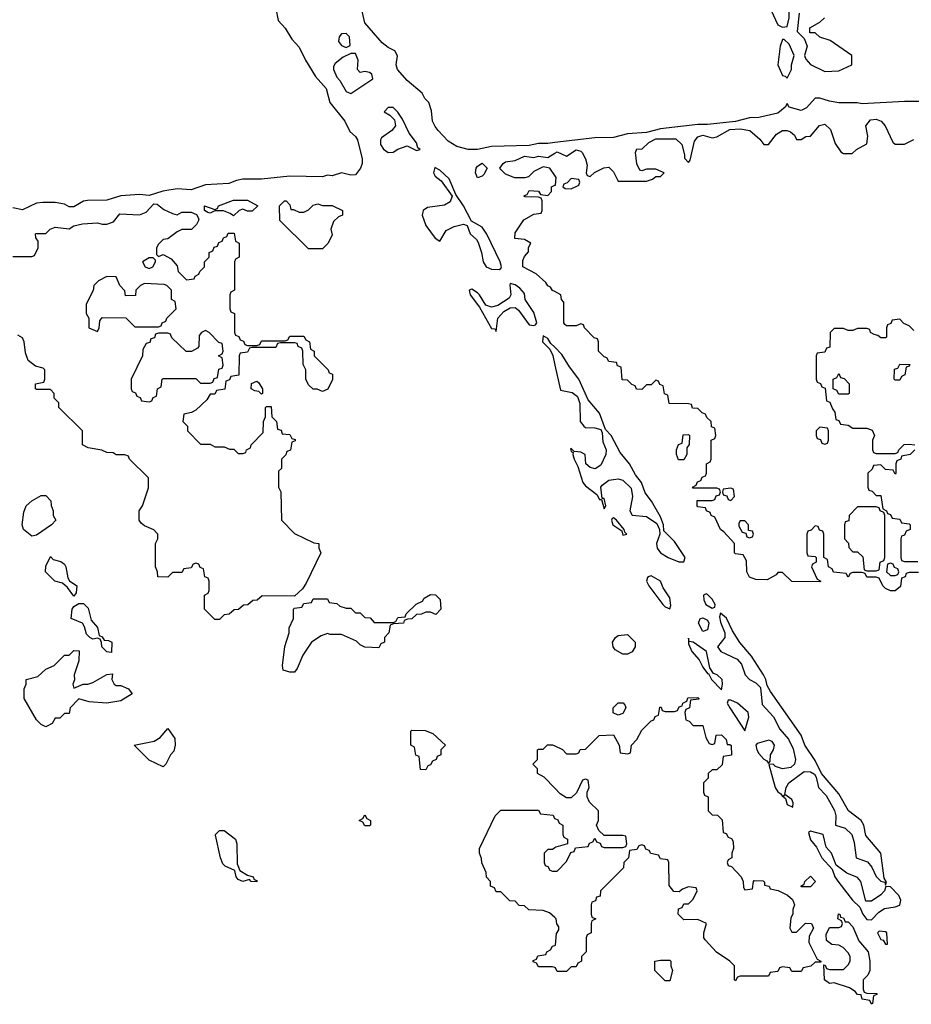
# Model space of a CAD drawing. Header units: inches. Extents: x 2701323 to 2964515, y 494916 to 722124.
# Tile 444 of 656: x 2847719 to 2851519, y 614546 to 618743. Entities that reach past the tile are written whole.
import ezdxf

# ---------------------------------------------------------------- set-up
doc = ezdxf.new("R2010")
doc.units = ezdxf.units.IN
doc.header["$MEASUREMENT"] = 0
doc.layers.add('C8641', color=7, linetype='Continuous')
doc.layers.add('C8651', color=7, linetype='Continuous')

msp = doc.modelspace()

# ---------------------------------------------------------------- linework, layer by layer
at = {"layer": 'C8641', "color": 2}
for points, elevation in [([(2848810.2, 618790.2), (2848819.8, 618739.8), (2848850, 618706), (2848879.1, 618659.1), (2848910, 618626), (2848937.1, 618570), (2848979.9, 618499.9), (2849024.9, 618450), (2849040.7, 618390), (2849104, 618310), (2849125.5, 618265.5), (2849150, 618244.7), (2849158.8, 618230), (2849178, 618150), (2849178, 618130), (2849171.3, 618110), (2849150, 618082), (2849130, 618079.3), (2849090, 618089.3), (2849050, 618077.2), (2849030, 618079.3), (2849010, 618072.7), (2848870, 618075.1), (2848750, 618063.6), (2848670, 618062.9), (2848642.4, 618057.6), (2848610, 618044.5), (2848510, 618039.5), (2848450, 618017.2), (2848390, 618022), (2848328.3, 618011.7), (2848270, 617992.7), (2848230, 617997), (2848150, 617992.3), (2848090, 617973.2), (2848007.5, 617972.5), (2847990, 617969.5), (2847950, 617945.2), (2847930, 617945.2), (2847910, 617956), (2847870, 617963.7), (2847816.8, 617963.2), (2847790, 617961.2), (2847730, 617932.7), (2847690, 617940.9)], 2), ([(2850000, 618218.8), (2849970, 618215.1), (2849930, 618215.1), (2849890, 618206.6), (2849730, 618202.7), (2849670, 618189.3), (2849630.6, 618189.4), (2849582, 618202), (2849545.6, 618225.6), (2849502, 618270), (2849490, 618288), (2849479, 618310), (2849474.6, 618354.6), (2849462, 618390), (2849446.3, 618406.3), (2849434, 618430), (2849370, 618484), (2849329.2, 618530), (2849324, 618550), (2849328.4, 618588.4), (2849318, 618610), (2849290, 618624), (2849264.1, 618644.1), (2849190, 618728.7), (2849179, 618779)], 2), ([(2850000, 618078.6), (2849978, 618110), (2849950, 618115.3), (2849910, 618095.3), (2849887.3, 618072.7), (2849871.3, 618068.7), (2849829.1, 618069.1), (2849790, 618084), (2849770, 618104), (2849766, 618110), (2849779, 618130), (2849790, 618136.3), (2849830, 618142), (2849870, 618160.5), (2849910, 618156), (2849930, 618161), (2849970, 618156), (2850000, 618173.1)], 2), ([(2850000, 617583.5), (2849990, 617588.7), (2849982, 617602), (2849970, 617608.7), (2849962, 617622), (2849919.5, 617659.5), (2849864, 617690), (2849863.1, 617716.9), (2849870, 617734), (2849887.3, 617752.7), (2849888, 617772), (2849898, 617790), (2849870, 617806), (2849828.7, 617810), (2849830, 617834), (2849868, 617890), (2849910, 617914), (2849942, 617918), (2849946, 617930), (2849946, 617970), (2849942, 617982), (2849930, 617986), (2849872.7, 617987.3), (2849868, 617990), (2849870, 617994), (2849882, 617998), (2849890, 618014), (2849930, 618012), (2849938, 617998), (2849970, 617994), (2849986, 618010), (2849986, 618030), (2850000, 618037)], 2), ([(2847690, 617734), (2847770, 617734), (2847782, 617738), (2847798, 617770), (2847798, 617798), (2847787.3, 617812.7), (2847786, 617830), (2847790, 617832), (2847830, 617832), (2847848, 617850), (2847870, 617858), (2847930, 617851.3), (2847950, 617864.7), (2847986.8, 617873.2), (2848050, 617877.3), (2848070, 617871), (2848090, 617871), (2848118.6, 617881.4), (2848145.2, 617914.8), (2848230, 617911.3), (2848257.2, 617922.8), (2848290, 617958), (2848304, 617956), (2848333.7, 617933.7), (2848370, 617916), (2848390, 617911.3), (2848410, 617922), (2848450, 617922), (2848472.7, 617912.7), (2848479.6, 617899.6), (2848482, 617890), (2848472, 617870), (2848451, 617849), (2848410, 617848), (2848390, 617838), (2848350, 617808), (2848330, 617806), (2848310, 617786), (2848302, 617770), (2848302, 617742), (2848310, 617734), (2848330, 617742), (2848363.6, 617723.6), (2848390, 617694), (2848394, 617670), (2848430, 617634), (2848462, 617638), (2848466, 617650), (2848482, 617658), (2848486, 617670), (2848506, 617690), (2848506, 617710), (2848526, 617730), (2848526, 617750), (2848542, 617758), (2848547.3, 617772.7), (2848562, 617778), (2848567.3, 617792.7), (2848582, 617798), (2848587.3, 617812.7), (2848602, 617818), (2848607.3, 617832.7), (2848632.7, 617832.7), (2848638, 617798), (2848654, 617790), (2848654, 617730), (2848638, 617722), (2848634, 617710), (2848634, 617590), (2848618, 617582), (2848614, 617570), (2848614, 617510), (2848618, 617498), (2848634, 617490), (2848634, 617410), (2848638, 617398), (2848652.7, 617392.7), (2848658, 617378), (2848672.7, 617372.7), (2848678, 617358), (2848690, 617354), (2848730, 617354), (2848742, 617358), (2848750, 617374), (2848850, 617374), (2848862, 617378), (2848870, 617394), (2848930, 617394), (2848938, 617378), (2848954, 617370), (2848958, 617338), (2848974, 617330), (2848974, 617310), (2849034, 617250), (2849038, 617238), (2849051.6, 617231.6), (2849051.6, 617208.4), (2849032.7, 617167.3), (2849010, 617158), (2848987.3, 617167.3), (2848970, 617168), (2848950, 617186), (2848938, 617210), (2848938, 617250), (2848927.3, 617272.7), (2848926, 617330), (2848922, 617342), (2848906, 617350), (2848902, 617362), (2848890, 617366), (2848830, 617366), (2848818, 617362), (2848810, 617346), (2848710, 617346), (2848698, 617342), (2848690, 617326), (2848658, 617322), (2848654, 617310), (2848652.7, 617227.3), (2848618, 617222), (2848612.7, 617207.3), (2848598, 617202), (2848592.7, 617167.3), (2848558, 617162), (2848550, 617146), (2848530, 617146), (2848516.9, 617123.1), (2848470, 617078), (2848451.6, 617068.4), (2848418, 617062), (2848414, 617030), (2848434, 617010), (2848434, 616990), (2848490, 616934), (2848530, 616934), (2848550, 616922), (2848590, 616922), (2848612.7, 616912.7), (2848631.6, 616911.6), (2848650, 616894), (2848670, 616894), (2848682, 616898), (2848686, 616910), (2848702, 616918), (2848706, 616930), (2848756.4, 616983.6), (2848758, 617030), (2848766, 617050), (2848766, 617090), (2848770, 617094), (2848790, 617094), (2848794, 617050), (2848814, 617030), (2848818, 616998), (2848832.7, 616992.7), (2848838, 616978), (2848870, 616974), (2848878, 616958), (2848892.7, 616952.7), (2848892.7, 616947.3), (2848878, 616942), (2848872.7, 616907.3), (2848858, 616902), (2848852.7, 616887.3), (2848834, 616870), (2848834, 616830), (2848822, 616818), (2848822, 616750), (2848832, 616730), (2848834, 616610), (2848890, 616552), (2848972.7, 616512.7), (2848994, 616510), (2848994, 616490), (2849002, 616470), (2848939.6, 616340.4), (2848923.6, 616316.4), (2848890, 616286), (2848752.7, 616287.3), (2848731.6, 616268.4), (2848712.7, 616267.3), (2848691.6, 616248.4), (2848672.7, 616247.3), (2848651.3, 616228.7), (2848632.7, 616227.3), (2848611.3, 616208.7), (2848590, 616206), (2848570, 616186), (2848550, 616186), (2848506, 616230), (2848506, 616290), (2848522, 616298), (2848526, 616310), (2848526, 616350), (2848522, 616362), (2848507.3, 616367.3), (2848502, 616402), (2848487.3, 616407.3), (2848482, 616422), (2848470, 616426), (2848458, 616422), (2848450, 616406), (2848418, 616402), (2848410, 616386), (2848370, 616386), (2848350, 616366), (2848307.3, 616367.3), (2848306, 616390), (2848298, 616410), (2848298, 616510), (2848308, 616530), (2848308, 616550), (2848290, 616568), (2848250, 616586), (2848236.4, 616596.4), (2848228, 616610), (2848228, 616650), (2848242, 616670), (2848267.3, 616747.3), (2848268, 616790), (2848186, 616870), (2848182, 616882), (2848167.3, 616887.3), (2848130, 616888), (2848116.4, 616896.4), (2848090, 616898), (2848068.4, 616908.4), (2848010, 616918), (2847986, 616930), (2847986, 616990), (2847886, 617090), (2847886, 617110), (2847866, 617130), (2847866, 617150), (2847850, 617166), (2847790, 617166), (2847786, 617170), (2847786, 617190), (2847822, 617198), (2847826, 617210), (2847826, 617250), (2847818, 617258), (2847785.6, 617265.6), (2847755.3, 617290), (2847743.1, 617323.1), (2847738, 617370), (2847730, 617386), (2847710, 617398)], 2), ([(2850000, 617346.3), (2849983.2, 617363.2), (2849970, 617384), (2849950, 617395.3), (2849947.7, 617370), (2849978, 617338), (2849990.9, 617310.9), (2850000, 617269.6)], 6), ([(2850000, 615467.3), (2849954.6, 615514.6), (2849926, 615530), (2849926, 615550), (2849906, 615570), (2849926, 615590), (2849926, 615630), (2849930, 615634), (2849950, 615634), (2849968.4, 615651.6), (2849990, 615652), (2850000, 615647.5)], 2), ([(2850000, 614915.3), (2849976.4, 614936.4), (2849950, 614946), (2849888.4, 614948.4), (2849870, 614966), (2849847.3, 614967.3), (2849830, 614986), (2849807.3, 614987.3), (2849770, 615026), (2849750, 615026), (2849742, 615042), (2849726, 615050), (2849726, 615070), (2849708.4, 615088.4), (2849707.3, 615107.3), (2849688.4, 615148.4), (2849687.3, 615167.3), (2849678, 615190), (2849678, 615210), (2849746, 615350), (2849770, 615374), (2849930, 615374), (2849938, 615358), (2849992.7, 615352.7), (2849998, 615338), (2850000, 615337.3)], 2), ([(2850000, 615213.6), (2849990, 615206), (2849970, 615206), (2849954, 615190), (2849954, 615150), (2849958, 615138), (2849970, 615134), (2849978, 615118), (2849990, 615114), (2850000, 615114)], 2), ([(2850000, 614702.7), (2849990, 614706), (2849930, 614706), (2849922, 614722), (2849907.3, 614727.3), (2849907.3, 614732.7), (2849922, 614738), (2849927.3, 614752.7), (2849962, 614758), (2849966, 614770), (2849982, 614778), (2849990, 614794), (2850000, 614797.3)], 2)]:
    msp.add_lwpolyline(points, dxfattribs=dict(at, elevation=elevation))
for points, elevation in [([(2849110, 618684), (2849090, 618682), (2849081, 618670), (2849078, 618650), (2849090, 618632), (2849110, 618624.7), (2849128, 618632), (2849124, 618670)], 6), ([(2849150, 618598), (2849130, 618598), (2849096.9, 618583.1), (2849063.5, 618556.5), (2849056.9, 618543.1), (2849056, 618530), (2849070, 618498), (2849083.4, 618483.4), (2849110, 618436), (2849130, 618428), (2849224, 618490), (2849219, 618510), (2849210, 618517.2), (2849190, 618522), (2849170, 618518), (2849158, 618530), (2849162, 618570)], 6), ([(2849310, 618368), (2849290, 618368), (2849272, 618350), (2849296, 618336), (2849316, 618316), (2849321, 618290), (2849304.7, 618270), (2849260.7, 618239.3), (2849256, 618230), (2849257.3, 618210), (2849270, 618191), (2849290, 618176), (2849310, 618178), (2849330, 618191.3), (2849370, 618204.7), (2849410, 618184.7), (2849426, 618190), (2849416.4, 618196.4), (2849410, 618218), (2849379, 618259), (2849350, 618318), (2849330, 618348)], 6), ([(2849670, 618069.2), (2849660.9, 618090), (2849665.1, 618110), (2849670, 618118.8), (2849690, 618130.7), (2849710.7, 618110), (2849697, 618083), (2849690, 618076)], 2), ([(2849488, 618112), (2849482, 618090), (2849490, 618076), (2849515.2, 618055.2), (2849562.8, 617990), (2849554, 617966), (2849530, 617951.6), (2849457.5, 617942.5), (2849438.8, 617930), (2849434, 617910), (2849450, 617866), (2849490, 617811), (2849510, 617798), (2849536.2, 617843.8), (2849570, 617860.5), (2849610, 617871), (2849625.4, 617865.4), (2849638.8, 617830), (2849665.7, 617805.7), (2849672.7, 617792.7), (2849687, 617750), (2849694.4, 617710), (2849706.4, 617690), (2849730, 617679.5), (2849762, 617678), (2849770, 617682), (2849772.3, 617690), (2849766.6, 617710), (2849710, 617828.7), (2849690, 617859), (2849644, 617884), (2849610, 617949), (2849577.2, 617997.2), (2849550, 618064), (2849510, 618101.2)], 6), ([(2848690, 617926), (2848670, 617935.3), (2848654, 617930), (2848630, 617906), (2848616.4, 617916.4), (2848587.3, 617927.3), (2848550, 617928), (2848530, 617918), (2848520.4, 617920.4), (2848506, 617930), (2848506, 617950), (2848550, 617934), (2848562, 617938), (2848566, 617950), (2848630, 617974), (2848690, 617974), (2848734, 617950), (2848710, 617926)], 2), ([(2848874, 617934), (2848886, 617934), (2848910, 617922), (2848930, 617922), (2848950, 617932), (2848970, 617952), (2848990, 617958), (2849010, 617951.3), (2849050, 617951.3), (2849094, 617930), (2849094, 617910), (2849076.9, 617903.1), (2849056.9, 617883.1), (2849044.7, 617850), (2849050, 617826), (2849034, 617790), (2849010, 617766), (2848950, 617766), (2848827.3, 617887.3), (2848826, 617950), (2848848, 617970), (2848854, 617970), (2848870, 617954)], 2), ([(2848270, 617728), (2848242, 617710), (2848254, 617690), (2848270, 617682), (2848286, 617690), (2848298, 617710), (2848298, 617718), (2848287.3, 617727.3)], 2), ([(2848090, 617648), (2848054, 617630), (2848034, 617610), (2848031.6, 617588.4), (2848002, 617530), (2848002, 617490), (2848014, 617470), (2848014, 617430), (2848050, 617414), (2848058, 617430), (2848060.4, 617459.6), (2848070, 617474), (2848171.6, 617471.6), (2848210, 617434), (2848310, 617434), (2848322, 617438), (2848326, 617450), (2848342, 617458), (2848346, 617470), (2848386, 617510), (2848382, 617542), (2848366, 617550), (2848366, 617590), (2848346, 617610), (2848334.6, 617614.6), (2848250, 617618), (2848234, 617610), (2848214, 617590), (2848212.7, 617567.3), (2848170, 617566), (2848167.3, 617587.3), (2848146, 617610), (2848130, 617646)], 2), ([(2849810, 617618), (2849807.3, 617612.7), (2849812, 617570), (2849804.9, 617555.1), (2849756.1, 617523.9), (2849730, 617517), (2849706.3, 617526.3), (2849679.3, 617570), (2849670, 617578), (2849646, 617594), (2849634, 617590), (2849638.8, 617570), (2849678, 617518), (2849730, 617426.8), (2849744.7, 617424.7), (2849750, 617414), (2849756.2, 617470), (2849781.7, 617498.3), (2849810, 617514.8), (2849830, 617516), (2849845.1, 617505.1), (2849890, 617442), (2849910, 617439.1), (2849918, 617442), (2849922.7, 617450), (2849910, 617494), (2849873.2, 617550), (2849870, 617575.3), (2849850, 617599), (2849830, 617612.7)], 6), ([(2848510, 617418), (2848494, 617410), (2848483.6, 617396.4), (2848482, 617350), (2848476.9, 617343.1), (2848451.6, 617328.4), (2848428, 617328), (2848367.3, 617387.3), (2848362, 617402), (2848350, 617406), (2848310, 617406), (2848298, 617402), (2848292.7, 617387.3), (2848278, 617382), (2848272.7, 617367.3), (2848258, 617362), (2848243.6, 617336.4), (2848242, 617310), (2848194, 617210), (2848194, 617170), (2848198, 617158), (2848212.7, 617152.7), (2848218, 617138), (2848232.7, 617132.7), (2848238, 617118), (2848270, 617114), (2848282, 617118), (2848287.3, 617132.7), (2848302, 617138), (2848306, 617170), (2848322, 617178), (2848326, 617210), (2848330, 617214), (2848470, 617214), (2848490, 617194), (2848530, 617194), (2848542, 617198), (2848547.3, 617212.7), (2848562, 617218), (2848567.3, 617252.7), (2848582, 617258), (2848586, 617270), (2848582, 617302), (2848566, 617310), (2848582, 617318), (2848586, 617330), (2848582, 617362), (2848567.3, 617367.3), (2848526, 617410)], 2), ([(2848750, 617146), (2848738, 617158), (2848720.4, 617160.4), (2848706, 617170), (2848707.3, 617192.7), (2848730, 617202), (2848736.9, 617196.9), (2848754, 617170), (2848754, 617150)], 2), ([(2847770, 616542), (2847735.3, 616570), (2847729.2, 616590), (2847736.4, 616643.6), (2847746, 616670), (2847770, 616692), (2847810, 616714), (2847830, 616714), (2847851.6, 616691.6), (2847852.7, 616672.7), (2847862, 616650), (2847862, 616630), (2847872, 616610), (2847854, 616590), (2847790, 616546)], 2), ([(2847950, 616286), (2847922, 616322), (2847900.4, 616340.4), (2847869, 616350), (2847828.7, 616390), (2847830, 616414), (2847850, 616454), (2847862, 616442), (2847893.7, 616433.7), (2847910, 616422), (2847916, 616410), (2847923.6, 616363.6), (2847931.6, 616351.6), (2847962, 616330), (2847959.6, 616300.4)], 2), ([(2849492, 616208), (2849470, 616218), (2849450, 616218), (2849431.1, 616208.9), (2849410, 616208), (2849390, 616188.7), (2849372, 616188), (2849358, 616182), (2849354, 616170), (2849312.7, 616167.3), (2849298, 616162), (2849292, 616130), (2849274, 616110), (2849274, 616090), (2849258, 616082), (2849250, 616066), (2849190, 616068), (2849170, 616078), (2849154, 616094), (2849090, 616122), (2849042, 616122), (2849030, 616126), (2849003.6, 616116.4), (2848962, 616090), (2848926, 616034), (2848902, 615978), (2848890, 615962), (2848870, 615961.2), (2848842, 615970), (2848839, 615990), (2848849.1, 616070.9), (2848868, 616130), (2848868, 616150), (2848886, 616190), (2848886, 616230), (2848890, 616234), (2848922, 616238), (2848930, 616254), (2848962, 616258), (2848970, 616274), (2849030, 616274), (2849038, 616258), (2849070, 616254), (2849083.6, 616243.6), (2849110, 616234), (2849130, 616234), (2849150, 616214), (2849170, 616214), (2849190, 616194), (2849212.7, 616192.7), (2849230, 616174), (2849310, 616174), (2849322, 616178), (2849330, 616194), (2849362, 616198), (2849366, 616210), (2849408.9, 616251.1), (2849435.3, 616264.7), (2849443.1, 616276.9), (2849470, 616292), (2849491.6, 616291.6), (2849511.3, 616271.3), (2849514, 616230)], 2), ([(2848110, 616046), (2848090, 616048), (2848068.7, 616070), (2848068, 616088), (2848062, 616102), (2848050, 616106), (2848030, 616102), (2848018, 616110), (2848004, 616124), (2847995.3, 616155.3), (2847986, 616170), (2847938, 616190), (2847942, 616230), (2847950, 616242), (2847970, 616254), (2847990, 616254), (2848010, 616234), (2848023.6, 616183.6), (2848050, 616152), (2848058, 616118), (2848070, 616112), (2848078, 616098), (2848096.9, 616096.9), (2848111.3, 616090)], 2), ([(2847950, 615894), (2847989, 615911), (2848008.9, 615911.1), (2848030, 615918), (2848090, 615951.3), (2848114, 615954), (2848112, 615930), (2848122, 615910), (2848130, 615904.7), (2848150, 615904.7), (2848182, 615890), (2848198, 615870), (2848150, 615839), (2848090, 615829), (2848014.6, 615834.6), (2847970, 615848), (2847934, 615810), (2847930, 615786), (2847910, 615786), (2847890, 615766), (2847870, 615766), (2847856.9, 615743.1), (2847830, 615728), (2847810, 615738), (2847790, 615758), (2847738, 615850), (2847738, 615890), (2847746, 615910), (2847746, 615930), (2847796.4, 615943.6), (2847830, 615974), (2847866, 615990), (2847910, 616034), (2847930, 616034), (2847950, 616054), (2847972, 616052), (2847971.3, 616010), (2847951.3, 615950), (2847951.6, 615928.4), (2847944.7, 615910)], 2), ([(2848330, 615558), (2848270, 615586), (2848206, 615650), (2848292, 615668), (2848317.5, 615682.5), (2848350, 615722), (2848379.6, 615679.6), (2848382, 615650), (2848375.3, 615624.7), (2848362, 615610), (2848342, 615570)], 2), ([(2849450, 615546), (2849427.3, 615547.3), (2849422, 615602), (2849407.3, 615607.3), (2849402, 615642), (2849386, 615650), (2849386, 615710), (2849390, 615714), (2849447.3, 615712.7), (2849479.6, 615699.6), (2849534, 615650), (2849514, 615630), (2849514, 615610), (2849498, 615602), (2849494, 615590), (2849478, 615582), (2849470, 615566), (2849458, 615562)], 2), ([(2849190, 615306), (2849182, 615322), (2849166, 615330), (2849182, 615338), (2849190, 615354), (2849198, 615338), (2849214, 615330), (2849214, 615310), (2849210, 615306)], 2), ([(2848730, 615068.7), (2848706, 615070), (2848698, 615078), (2848670, 615069), (2848650, 615078), (2848642, 615090), (2848636.4, 615116.4), (2848594.6, 615134.6), (2848584.7, 615144.7), (2848574, 615170), (2848553.6, 615266.4), (2848553.2, 615270), (2848570, 615286.8), (2848590, 615287.3), (2848638.8, 615250), (2848644, 615230), (2848645.4, 615145.4), (2848656.9, 615116.9), (2848690, 615096), (2848714, 615090), (2848718, 615078), (2848730, 615074)], 2)]:
    msp.add_lwpolyline(points, close=True, dxfattribs=dict(at, elevation=elevation))
at = {"layer": 'C8651', "color": 2}
for points, elevation in [([(2850950, 618888), (2850934, 618886), (2850922, 618782), (2850950, 618721), (2850970, 618711.3), (2850990, 618714), (2850999, 618750), (2850999.3, 618790), (2851008.7, 618850)], 2), ([(2850978, 618658), (2850970, 618658), (2850961, 618630), (2850950.7, 618550), (2850970, 618504.7), (2850982, 618502), (2850990, 618494), (2851008.7, 618530), (2851009, 618550), (2851019.3, 618590), (2850998, 618638)], 2), ([(2850070, 618066), (2850052.7, 618047.3), (2850038, 618042), (2850034, 618030), (2850043.6, 618023.6), (2850070, 618022), (2850102, 618038), (2850106, 618050), (2850102, 618062)], 2), ([(2851450, 617206), (2851446, 617210), (2851447.3, 617252.7), (2851462, 617258), (2851470, 617274), (2851512.7, 617272.7), (2851510, 617266), (2851498, 617262), (2851491.6, 617228.4), (2851478, 617222), (2851470, 617206)], 2), ([(2851210, 617146), (2851202, 617162), (2851186, 617170), (2851186, 617210), (2851202, 617218), (2851210, 617234), (2851218, 617218), (2851232.7, 617212.7), (2851254, 617190), (2851254, 617150), (2851250, 617146)], 2), ([(2851130, 617006), (2851114, 616990), (2851114, 616970), (2851118, 616958), (2851132.7, 616952.7), (2851138, 616938), (2851150, 616934), (2851162, 616938), (2851166, 616950), (2851166, 616990), (2851162, 617002)], 2), ([(2850550, 616866), (2850527.3, 616867.3), (2850518, 616890), (2850518, 616910), (2850527.3, 616932.7), (2850542, 616938), (2850547.3, 616972.7), (2850570, 616974), (2850574, 616970), (2850572.7, 616932.7), (2850562, 616918), (2850562, 616890)], 2), ([(2850750, 616746), (2850718, 616742), (2850714, 616730), (2850718, 616718), (2850732.7, 616712.7), (2850738, 616698), (2850750, 616694), (2850766, 616710), (2850762, 616742)], 2), ([(2851370, 616666), (2851290, 616666), (2851254, 616630), (2851252.7, 616607.3), (2851238, 616602), (2851234, 616590), (2851234, 616530), (2851251.6, 616511.6), (2851252.7, 616492.7), (2851270, 616474), (2851290, 616474), (2851312.7, 616452.7), (2851318, 616398), (2851330, 616394), (2851370, 616394), (2851382, 616398), (2851386, 616430), (2851402, 616438), (2851406, 616450), (2851406, 616630), (2851402, 616642), (2851386, 616650), (2851382, 616662)], 2), ([(2850250, 616619), (2850243.5, 616616.5), (2850241, 616610), (2850247.7, 616590), (2850284.7, 616564.7), (2850290, 616546), (2850306, 616550), (2850298, 616558), (2850295.3, 616570), (2850262, 616610)], 6), ([(2850810, 616606), (2850790, 616606), (2850783.6, 616596.4), (2850783.6, 616583.6), (2850798, 616558), (2850814, 616554), (2850818, 616538), (2850830, 616534), (2850842, 616538), (2850846, 616550), (2850842, 616562), (2850826, 616566), (2850826, 616590)], 2), ([(2851430, 616426), (2851418, 616422), (2851414, 616390), (2851430, 616374), (2851450, 616374), (2851462, 616378), (2851466, 616390), (2851462, 616402), (2851447.3, 616407.3), (2851442, 616422)], 2), ([(2850410, 616372.3), (2850402, 616370), (2850395.3, 616364.7), (2850390.8, 616350), (2850400.7, 616330), (2850460.7, 616250), (2850470, 616240.7), (2850490, 616232), (2850494.8, 616245.2), (2850490, 616278), (2850461.6, 616321.6), (2850450, 616349)], 6), ([(2850644.7, 616295.3), (2850634, 616290), (2850634.8, 616270), (2850643, 616250), (2850670, 616234.8), (2850682, 616238), (2850682.7, 616250), (2850670, 616273.2), (2850650, 616293.2)], 6), ([(2850706.4, 616213.6), (2850702.4, 616197.6), (2850705.3, 616174.7), (2850723.8, 616130), (2850724.9, 616110), (2850693.4, 616070), (2850707.3, 616050), (2850777.3, 616017.3), (2850796.1, 615996.1), (2850810.4, 615950), (2850830, 615930.4), (2850856.3, 615916.3), (2850875.8, 615895.8), (2850884.2, 615824.2), (2850931.8, 615771.8), (2850958.8, 615718.8), (2850995.6, 615675.6), (2851015.3, 615635.3), (2851025.3, 615590), (2851021.6, 615570), (2851005.3, 615554.7), (2850969.6, 615549.6), (2850940.1, 615560.1), (2850930, 615569.2), (2850912, 615568), (2850938.8, 615470), (2850950, 615451.3), (2850963.5, 615443.5), (2850970, 615432), (2850978, 615438), (2850974, 615430), (2850983.6, 615423.6), (2850990, 615398), (2851014, 615386), (2851015.5, 615404.5), (2851010, 615419), (2850980.2, 615440.2), (2850985.2, 615470), (2850997.6, 615490), (2851062, 615538), (2851090, 615536.3), (2851106.4, 615526.4), (2851114, 615514), (2851123.7, 615470), (2851156, 615436), (2851191.7, 615371.7), (2851197, 615350), (2851196, 615310), (2851237, 615297), (2851266, 615270), (2851275.6, 615235.6), (2851284, 615170), (2851332.6, 615152.6), (2851350.6, 615130), (2851370, 615091), (2851390, 615071), (2851406.4, 615066.4), (2851410, 615054), (2851413.2, 615066.8), (2851404, 615084), (2851389.6, 615190), (2851326, 615266), (2851316.9, 615310), (2851305.6, 615330), (2851251.6, 615370), (2851210, 615442.7), (2851136, 615530), (2851110, 615585.2), (2851065.1, 615650), (2851050, 615693.2), (2850919.1, 615879.1), (2850904.8, 615904.8), (2850899.5, 615930), (2850889.4, 615950), (2850837.6, 616030), (2850787.7, 616087.7), (2850757.2, 616137.2), (2850732.2, 616192.2)], 6), ([(2850630, 616135.3), (2850612.3, 616170), (2850619, 616190), (2850630, 616193.4), (2850650, 616184), (2850656.5, 616170), (2850650, 616142)], 2), ([(2850290, 616038), (2850256.4, 616056.4), (2850248, 616070), (2850246, 616090), (2850258, 616110), (2850270, 616118), (2850310, 616122), (2850342, 616090), (2850342, 616070), (2850330, 616048), (2850310, 616038)], 2), ([(2850570, 616106), (2850570, 616082), (2850583.1, 616050), (2850614.4, 616014.4), (2850630, 615982.8), (2850650, 615956), (2850655.3, 615955.3), (2850668, 615930), (2850710, 615886), (2850715.1, 615910), (2850712.8, 615930), (2850692.3, 615950), (2850676.2, 615956.2), (2850660.5, 615980.5), (2850646, 616050), (2850590, 616089.3), (2850572.9, 616092.9)], 6), ([(2850270, 615778), (2850248.4, 615788.4), (2850248, 615810), (2850269.3, 615830.7), (2850291.6, 615831.6), (2850299.6, 615819.6), (2850302, 615810), (2850290, 615786)], 2), ([(2850750, 615842.7), (2850738, 615842), (2850734.8, 615830), (2850745.5, 615810), (2850810, 615711.3), (2850827, 615770), (2850823.7, 615790), (2850778, 615830)], 6), ([(2850911.8, 615671.8), (2850862, 615658), (2850856, 615650), (2850860.5, 615630), (2850870, 615614.8), (2850890, 615591), (2850904, 615584), (2850910, 615572), (2850917.2, 615582.8), (2850919.5, 615610), (2850932, 615630), (2850936, 615650), (2850926.3, 615666.3)], 6), ([(2851090, 615284), (2851081.4, 615278.6), (2851090, 615246.8), (2851115.8, 615215.8), (2851138, 615170), (2851182, 615122), (2851193, 615090), (2851210, 615064.9), (2851268.4, 614990), (2851299.9, 614959.9), (2851313, 614930), (2851330, 614907.7), (2851350, 614906), (2851380.8, 614939.2), (2851405.7, 614954.3), (2851450, 614961.1), (2851470.9, 614969.1), (2851474.7, 614990), (2851465.6, 615010), (2851430, 615046), (2851411.3, 615048.7), (2851405.5, 615030), (2851390, 615012.3), (2851350, 614986), (2851326, 614986), (2851304.5, 615070), (2851290, 615086.6), (2851244.4, 615104.4), (2851198.6, 615138.6), (2851178.7, 615190), (2851156.1, 615216.1), (2851144, 615270)], 6), ([(2851050, 615046), (2851048, 615050), (2851062, 615058), (2851066, 615070), (2851090, 615092), (2851111.3, 615070), (2851090, 615046)], 2), ([(2851238, 614898), (2851250, 614898), (2851270, 614876), (2851296.3, 614816.3), (2851334.8, 614770), (2851342, 614730), (2851342, 614690), (2851334, 614670), (2851314, 614650), (2851314, 614610), (2851318, 614598), (2851330, 614594), (2851372.7, 614592.7), (2851372.7, 614587.3), (2851358, 614582), (2851354, 614550), (2851350, 614546), (2851342, 614562), (2851310, 614568), (2851306, 614586), (2851290, 614588), (2851280.4, 614600.4), (2851256.4, 614616.4), (2851190, 614638), (2851170, 614635.3), (2851148.7, 614650), (2851146, 614714), (2851152.7, 614712.7), (2851158, 614698), (2851170, 614694), (2851230, 614694), (2851250, 614714), (2851258, 614730), (2851258, 614750), (2851250, 614766), (2851228.4, 614788.4), (2851210, 614798), (2851180.4, 614800.4), (2851158, 614818), (2851156.4, 614843.6), (2851170, 614874), (2851210, 614874), (2851222, 614878), (2851226, 614890), (2851222, 614902), (2851206, 614910), (2851208.7, 614931.3), (2851214, 614930), (2851218, 614918), (2851230, 614914)], 2), ([(2851382, 614858), (2851374.8, 614850), (2851390, 614822.8), (2851399.1, 614819.1), (2851410, 614802), (2851418, 614802), (2851415.6, 614850), (2851410, 614855.1)], 6), ([(2850470, 614646), (2850426, 614690), (2850426, 614730), (2850450, 614734), (2850490, 614734), (2850494, 614730), (2850494, 614710), (2850502, 614690), (2850490, 614646)], 2)]:
    msp.add_lwpolyline(points, close=True, dxfattribs=dict(at, elevation=elevation))
for points, elevation in [([(2851041, 618770), (2851032.7, 618692.7), (2851062, 618662), (2851076, 618630), (2851064.7, 618590), (2851070, 618574), (2851090, 618552), (2851150, 618522), (2851210, 618524.7), (2851266, 618550), (2851266, 618590), (2851174, 618654), (2851128.7, 618668.7), (2851110, 618686), (2851087.3, 618687.3), (2851087.3, 618707.3), (2851130, 618732), (2851149.1, 618750.9)], 2), ([(2851590, 618394), (2851490, 618394), (2851310, 618384), (2851288.9, 618388.9), (2851210, 618389), (2851170, 618395.3), (2851130, 618408), (2851110, 618408), (2851072.8, 618367.2), (2851050, 618355.1), (2850998, 618370), (2850990, 618386), (2850982, 618370), (2850950, 618344), (2850870, 618325.2), (2850830, 618324), (2850770, 618308.7), (2850650, 618296), (2850610, 618296), (2850450, 618277.2), (2850390, 618261.2), (2850310, 618256), (2850250, 618240.9), (2850170, 618239.3), (2850000, 618218.8)], 2), ([(2850000, 618173.1), (2850010, 618178.8), (2850050, 618161), (2850090, 618187.3), (2850110, 618182.8), (2850116.7, 618176.7), (2850131, 618150), (2850136.9, 618123.1), (2850134, 618090), (2850138, 618078), (2850150, 618074), (2850168.4, 618091.6), (2850208.4, 618111.6), (2850230, 618114), (2850250, 618094), (2850270, 618054), (2850390, 618054), (2850416.4, 618063.6), (2850430, 618074), (2850450, 618074), (2850466, 618090), (2850430, 618106), (2850390, 618106), (2850370, 618098), (2850362, 618102), (2850348.7, 618128.7), (2850343.1, 618176.9), (2850350, 618192), (2850370, 618191.3), (2850400.1, 618219.9), (2850430, 618234.8), (2850515.2, 618235.2), (2850540.7, 618210), (2850552.7, 618167.3), (2850552.7, 618152.7), (2850570, 618134), (2850576.4, 618143.6), (2850595.6, 618224.4), (2850610, 618242.8), (2850630, 618250.8), (2850670, 618238.8), (2850690, 618242.8), (2850745.2, 618274.8), (2850790, 618277.3), (2850830.5, 618270.5), (2850873, 618233), (2850890, 618211.3), (2850910, 618211.3), (2850944.9, 618255.1), (2850969.6, 618270.4), (2850990, 618270.6), (2851004.1, 618264.1), (2851021, 618250), (2851030, 618232), (2851050, 618232), (2851070, 618244.7), (2851090, 618246), (2851127.6, 618292.4), (2851150, 618297.3), (2851174.6, 618274.6), (2851195.3, 618215.3), (2851219.6, 618179.6), (2851230, 618172), (2851267.3, 618172.7), (2851286, 618190), (2851330, 618214), (2851333.6, 618246.4), (2851325.2, 618290), (2851344.8, 618315.2), (2851370, 618319.1), (2851390.4, 618310.4), (2851407.3, 618290), (2851441, 618221), (2851450, 618212), (2851490, 618212), (2851530, 618232)], 2), ([(2850000, 618037), (2850002, 618038), (2850006, 618070), (2850000, 618078.6)], 2), ([(2851550, 616386), (2851510, 616386), (2851498, 616382), (2851492.7, 616367.3), (2851478, 616362), (2851472.7, 616327.3), (2851450, 616308), (2851430, 616308), (2851410, 616318), (2851398, 616330), (2851382, 616362), (2851370, 616366), (2851330, 616366), (2851322, 616382), (2851310, 616386), (2851270, 616386), (2851258, 616382), (2851250, 616366), (2851242, 616382), (2851187.3, 616387.3), (2851182, 616402), (2851166, 616410), (2851162, 616442), (2851146, 616450), (2851146, 616550), (2851142, 616562), (2851127.3, 616567.3), (2851122, 616582), (2851110, 616586), (2851092.7, 616567.3), (2851078, 616562), (2851074, 616550), (2851074, 616470), (2851078, 616458), (2851110, 616454), (2851114, 616450), (2851114, 616430), (2851098, 616422), (2851094, 616410), (2851118, 616358), (2851134, 616350), (2851130, 616346), (2851010, 616348), (2850970, 616386), (2850950, 616386), (2850943.6, 616376.4), (2850905.4, 616354.6), (2850856.4, 616356.4), (2850830, 616366), (2850818, 616390), (2850816.4, 616436.4), (2850802, 616462), (2850770, 616466), (2850766, 616470), (2850766, 616510), (2850720.4, 616560.4), (2850706, 616570), (2850682, 616622), (2850666, 616630), (2850662, 616642), (2850646, 616650), (2850642, 616662), (2850610, 616666), (2850606, 616670), (2850606, 616694), (2850670, 616694), (2850682, 616698), (2850687.3, 616712.7), (2850702, 616718), (2850706, 616730), (2850702, 616742), (2850690, 616746), (2850590, 616746), (2850586, 616750), (2850602, 616758), (2850607.3, 616772.7), (2850622, 616778), (2850627.3, 616792.7), (2850642, 616798), (2850646, 616810), (2850646, 616850), (2850662, 616858), (2850666, 616870), (2850666, 616950), (2850682, 616958), (2850686, 616970), (2850682, 617002), (2850667.3, 617007.3), (2850666, 617030), (2850647.3, 617047.3), (2850642, 617062), (2850627.3, 617067.3), (2850610, 617086), (2850587.3, 617087.3), (2850582, 617102), (2850570, 617106), (2850487.3, 617107.3), (2850482, 617142), (2850467.3, 617147.3), (2850462, 617182), (2850447.3, 617187.3), (2850442, 617202), (2850430, 617206), (2850410, 617186), (2850390, 617186), (2850370, 617166), (2850347.3, 617167.3), (2850342, 617182), (2850327.3, 617187.3), (2850310, 617206), (2850287.3, 617207.3), (2850282, 617262), (2850267.3, 617267.3), (2850262, 617282), (2850230, 617286), (2850222, 617302), (2850210, 617306), (2850186, 617330), (2850186, 617370), (2850182, 617382), (2850167.3, 617387.3), (2850126, 617430), (2850122, 617442), (2850110, 617446), (2850090, 617438), (2850050, 617438), (2850043.1, 617443.1), (2850038, 617450), (2850038, 617538), (2850028, 617550), (2850026, 617570), (2850000, 617583.5)], 2), ([(2851530, 617418), (2851510, 617438), (2851487.3, 617447.3), (2851470, 617466), (2851438, 617462), (2851432.7, 617447.3), (2851418, 617442), (2851414, 617430), (2851414, 617390), (2851410, 617386), (2851390, 617386), (2851376.4, 617396.4), (2851360.4, 617400.4), (2851346, 617410), (2851342, 617422), (2851330, 617426), (2851290, 617426), (2851270, 617418), (2851250, 617418), (2851230, 617426), (2851190, 617426), (2851174, 617410), (2851172.7, 617347.3), (2851158, 617342), (2851150, 617326), (2851118, 617322), (2851114, 617310), (2851114, 617210), (2851118, 617198), (2851132.7, 617192.7), (2851138, 617178), (2851152.7, 617172.7), (2851158, 617118), (2851172.7, 617112.7), (2851183.6, 617083.6), (2851194, 617070), (2851198, 617038), (2851210, 617034), (2851218, 617018), (2851250, 617014), (2851270, 617002), (2851330, 617002), (2851352.7, 616992.7), (2851362, 616970), (2851354, 616950), (2851354, 616910), (2851358, 616898), (2851370, 616894), (2851450, 616894), (2851462, 616898), (2851466, 616910), (2851488.4, 616931.6), (2851510, 616934), (2851534, 616930)], 2), ([(2850000, 617269.6), (2850023.5, 617163.5), (2850073.8, 617153.8), (2850096.7, 617136.7), (2850106.1, 617106.1), (2850107.7, 617030), (2850122.8, 617010), (2850130, 617004.9), (2850170, 617002.6), (2850195.9, 616995.9), (2850202, 616982), (2850203.9, 616943.9), (2850218, 616910), (2850217.6, 616890), (2850195.9, 616844.1), (2850171.8, 616828.2), (2850150, 616834), (2850132, 616850), (2850128.7, 616890), (2850110, 616899.3), (2850082, 616902), (2850070, 616915.3), (2850066, 616914), (2850070, 616902), (2850078, 616898), (2850076, 616890), (2850082, 616870), (2850098.4, 616838.4), (2850119.3, 616770), (2850130, 616756.3), (2850178.4, 616718.4), (2850190, 616698), (2850198, 616698), (2850210, 616658), (2850217.2, 616670), (2850210, 616702), (2850202, 616702), (2850196.2, 616750), (2850201.4, 616758.6), (2850230, 616780.3), (2850270, 616786.4), (2850290, 616780.7), (2850325.3, 616745.3), (2850330.5, 616710), (2850319.1, 616650), (2850330, 616631), (2850390, 616625.5), (2850434.9, 616594.9), (2850446.4, 616570), (2850446.7, 616550), (2850433, 616510), (2850436.4, 616490), (2850450, 616470.6), (2850482.8, 616450), (2850528.4, 616431.6), (2850550, 616432), (2850555.1, 616450), (2850550, 616459), (2850510, 616519.3), (2850464.7, 616564.7), (2850462.7, 616590), (2850450, 616624), (2850411.6, 616690), (2850385.4, 616725.4), (2850369.3, 616770), (2850343.3, 616803.3), (2850318.4, 616850), (2850277.7, 616897.7), (2850239.6, 616970), (2850215.9, 616995.9), (2850190, 617066), (2850142.4, 617122.4), (2850102, 617210), (2850062.6, 617262.6), (2850030, 617316), (2850000, 617346.3)], 6), ([(2851534, 616910), (2851514, 616890), (2851478, 616882), (2851474, 616870), (2851458, 616862), (2851454, 616850), (2851454, 616810), (2851450, 616806), (2851442, 616822), (2851410, 616826), (2851390, 616846), (2851358, 616842), (2851352.7, 616827.3), (2851334, 616810), (2851334, 616750), (2851338, 616738), (2851352.7, 616732.7), (2851370, 616714), (2851390, 616714), (2851398, 616658), (2851414, 616650), (2851418, 616638), (2851430, 616634), (2851438, 616618), (2851470, 616614), (2851478, 616598), (2851510, 616594), (2851514, 616590), (2851514, 616570), (2851498, 616562), (2851490, 616546), (2851478, 616542), (2851474, 616530), (2851474, 616450), (2851478, 616438), (2851490, 616434), (2851547.3, 616432.7)], 2), ([(2850000, 615647.5), (2850032.7, 615632.7), (2850050, 615614), (2850090, 615614), (2850102, 615618), (2850108, 615632), (2850130, 615634), (2850188.4, 615691.6), (2850250, 615694), (2850274, 615650), (2850278, 615618), (2850310, 615614), (2850322, 615618), (2850326, 615650), (2850350, 615674), (2850370, 615714), (2850410, 615754), (2850422, 615758), (2850427.3, 615772.7), (2850442, 615778), (2850447.3, 615812.7), (2850452.7, 615812.7), (2850458, 615798), (2850470, 615794), (2850510, 615794), (2850522, 615798), (2850530, 615814), (2850542, 615818), (2850546, 615830), (2850562, 615838), (2850567.3, 615852.7), (2850610, 615854), (2850614, 615850), (2850614, 615846), (2850578, 615842), (2850574, 615810), (2850558, 615802), (2850554, 615790), (2850558, 615758), (2850572.7, 615752.7), (2850590, 615734), (2850630, 615734), (2850643.6, 615683.6), (2850658, 615658), (2850670, 615654), (2850682, 615658), (2850687.3, 615692.7), (2850710, 615694), (2850730, 615674), (2850734, 615654), (2850746, 615654), (2850751.3, 615648.7), (2850752.7, 615607.3), (2850718, 615602), (2850712.7, 615567.3), (2850690, 615546), (2850670, 615546), (2850654, 615530), (2850654, 615510), (2850634, 615490), (2850634, 615450), (2850638, 615438), (2850654, 615430), (2850654, 615370), (2850670, 615354), (2850692.7, 615352.7), (2850712.7, 615332.7), (2850718, 615278), (2850730, 615274), (2850738, 615258), (2850752.7, 615252.7), (2850759.6, 615239.6), (2850762, 615210), (2850754, 615190), (2850754, 615170), (2850738, 615162), (2850734, 615150), (2850738, 615138), (2850752.7, 615132.7), (2850794, 615090), (2850802, 615070), (2850803.6, 615043.6), (2850810, 615034), (2850842, 615038), (2850846, 615070), (2850850, 615074), (2850887.3, 615072.7), (2850894, 615066), (2850894, 615054), (2850914, 615050), (2850918, 615038), (2850951.6, 615031.6), (2850991.6, 615011.6), (2851012.7, 614992.7), (2851022, 614970), (2851014, 614950), (2851014, 614930), (2851005.4, 614914.6), (2851002, 614870), (2851010, 614854), (2851030, 614854), (2851068.7, 614891.3), (2851094, 614890), (2851102, 614870), (2851083.6, 614836.4), (2851082, 614810), (2851118, 614738), (2851134, 614730), (2851134, 614726), (2851110, 614726), (2851091.6, 614708.4), (2851058, 614702), (2851050, 614686), (2851010, 614686), (2851002, 614702), (2850970, 614706), (2850958, 614702), (2850950, 614686), (2850918, 614682), (2850910, 614666), (2850790, 614666), (2850778, 614662), (2850770, 614646), (2850766, 614650), (2850766, 614710), (2850746, 614730), (2850688.9, 614768.9), (2850640.2, 614820.2), (2850635.3, 614830), (2850635.3, 614850), (2850646, 614890), (2850610, 614908), (2850550, 614906), (2850526, 614930), (2850527.3, 614952.7), (2850542, 614958), (2850550, 614974), (2850570, 614974), (2850590, 614994), (2850606, 615030), (2850602, 615042), (2850570, 615046), (2850543.6, 615036.4), (2850530, 615026), (2850507.3, 615027.3), (2850487.3, 615052.7), (2850486, 615150), (2850482, 615162), (2850450, 615166), (2850442, 615182), (2850408.4, 615188.4), (2850402, 615202), (2850387.3, 615207.3), (2850382, 615222), (2850370, 615226), (2850358, 615222), (2850350, 615206), (2850318, 615202), (2850314, 615170), (2850294, 615150), (2850292.7, 615127.3), (2850194, 615030), (2850192.7, 615007.3), (2850178, 615002), (2850172.7, 614987.3), (2850158, 614982), (2850154, 614970), (2850154, 614930), (2850158, 614918), (2850174, 614910), (2850158, 614902), (2850154, 614890), (2850154, 614850), (2850138, 614842), (2850134, 614830), (2850134, 614770), (2850114, 614750), (2850114, 614730), (2850098, 614722), (2850090, 614706), (2850070, 614706), (2850050, 614686), (2850010, 614686), (2850002, 614702), (2850000, 614702.7)], 2), ([(2850000, 615114), (2850010, 615114), (2850050, 615154), (2850067.3, 615192.7), (2850082, 615198), (2850087.3, 615212.7), (2850142, 615218), (2850147.3, 615232.7), (2850162, 615238), (2850170, 615254), (2850178, 615238), (2850192.7, 615232.7), (2850198, 615218), (2850210, 615214), (2850290, 615214), (2850302, 615218), (2850306, 615230), (2850302, 615262), (2850290, 615266), (2850210, 615266), (2850187.3, 615287.3), (2850178, 615310), (2850186, 615330), (2850186, 615370), (2850147.3, 615407.3), (2850138, 615430), (2850138, 615450), (2850146, 615470), (2850142, 615502), (2850130, 615506), (2850118, 615502), (2850092.7, 615447.3), (2850070, 615426), (2850050, 615426), (2850023.1, 615443.1), (2850000, 615467.3)], 2), ([(2850000, 615337.3), (2850012.7, 615332.7), (2850018, 615318), (2850034, 615310), (2850034, 615270), (2850038, 615258), (2850054, 615250), (2850054, 615230), (2850003.6, 615216.4), (2850000, 615213.6)], 2), ([(2850000, 614797.3), (2850002, 614798), (2850007.3, 614847.3), (2850016.4, 614863.6), (2850016.4, 614876.4), (2850008.4, 614888.4), (2850006, 614910), (2850000, 614915.3)], 2)]:
    msp.add_lwpolyline(points, dxfattribs=dict(at, elevation=elevation))

doc.saveas('drawing.dxf')
